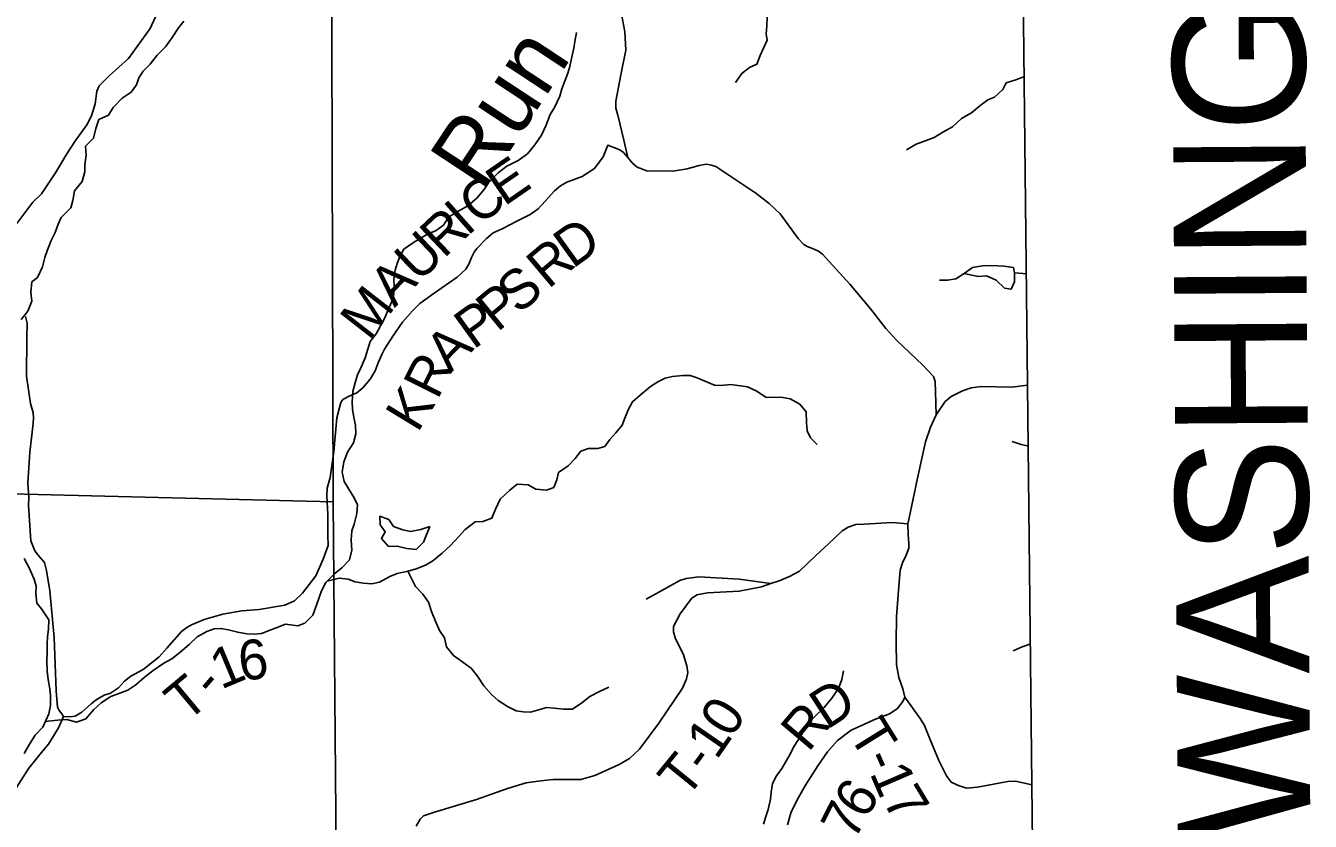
# Model space of a CAD drawing. Extents: x 2043100 to 2470832, y 443715 to 810583.
# Drawn here: x 2250111 to 2259800, y 586640 to 592643 of the extents above; entities that cross this region are included whole.
import ezdxf

# ---------------------------------------------------------------- set-up
doc = ezdxf.new("R2010")
doc.units = 0
for name, color, linetype in [('GM_X_Adjacent_County', 7, 'Continuous'), ('GM_X_Adjacent_County_Text', 7, 'Continuous'), ('GM_X_County', 7, 'Continuous'), ('GM_X_County_Road', 7, 'Continuous'), ('GM_X_County_Road_Text', 7, 'Continuous'), ('GM_X_Minor_Lake', 7, 'Continuous'), ('GM_X_Minor_River', 7, 'Continuous'), ('GM_X_Minor_River_Text', 7, 'Continuous'), ('GM_X_Section', 7, 'Continuous'), ('GM_X_Township', 7, 'Continuous'), ('GM_X_Township_Road', 7, 'Continuous'), ('GM_X_Township_Road_Text', 7, 'Continuous')]:
    doc.layers.add(name, color=color, linetype=linetype)

msp = doc.modelspace()

# ---------------------------------------------------------------- linework, layer by layer
at = {"layer": 'GM_X_Adjacent_County'}
msp.add_lwpolyline([(2216579.5, 579557.9), (2223507.5, 579310.4), (2225427.7, 579241.8), (2226568.4, 579203.4), (2228315.1, 579144.7), (2231348.6, 579042.7), (2232125.7, 579016.6), (2234047.9, 578951.9), (2239312.3, 578790.5), (2242217.7, 578701.5), (2247300.8, 578559.2), (2250333.8, 578477), (2253742.5, 578404.8), (2256042.8, 578356.1), (2257797.2, 578318.9), (2257785.1, 579400.1), (2257700.8, 586916.3), (2257667, 589930.8), (2257605.5, 595412.8), (2257611.2, 601163.6)], dxfattribs=at)
at = {"layer": 'GM_X_County'}
msp.add_lwpolyline([(2257611.2, 601163.6), (2257605.5, 595412.8), (2257667, 589930.8), (2257700.8, 586916.3), (2257785.1, 579400.1), (2257797.2, 578318.9), (2256042.8, 578356.1), (2253742.5, 578404.8), (2250333.8, 578477), (2247300.8, 578559.2), (2242217.7, 578701.5), (2239312.3, 578790.5), (2234047.9, 578951.9), (2232125.7, 579016.6), (2231348.6, 579042.7), (2228315.1, 579144.7), (2226568.4, 579203.4), (2225427.7, 579241.8), (2225441.5, 581717.3), (2225483.5, 589244.8), (2225499.1, 592053.4), (2225505.3, 593158.4), (2225533.1, 595536.5), (2225566.1, 598355.5)], dxfattribs=at)
at = {"layer": 'GM_X_County_Road'}
msp.add_lwpolyline([(2257667, 589930.8), (2257548.4, 589915.5), (2257316.7, 589921.1), (2257242.8, 589911), (2257176.9, 589888.9), (2257091.1, 589844.8), (2257047.2, 589806.7), (2256977.4, 589706.5), (2256935.6, 589614.4), (2256897.8, 589504.2), (2256836.3, 589227.9), (2256770.9, 588917.5), (2256764.9, 588883.5), (2256767, 588803.4), (2256771.1, 588735.4), (2256771.2, 588701.3), (2256751.3, 588647.3), (2256723.4, 588589.2), (2256705.5, 588535.1), (2256691.8, 588348.9), (2256680.1, 588184.8), (2256676.4, 587988.6), (2256678.6, 587820.4), (2256696.7, 587724.4), (2256726.8, 587638.4), (2256742.9, 587576.3), (2256727, 587544.3), (2256683.1, 587488.2), (2256625.2, 587450), (2256507.5, 587405.8), (2256437.6, 587373.7), (2256337.8, 587327.5), (2256234, 587249.3), (2256158.3, 587163.1), (2256084.5, 587059), (2255992.8, 586912.7), (2255939.1, 586818.5), (2255885.3, 586710.4), (2255857.5, 586614.2)], dxfattribs=at)
at = {"layer": 'GM_X_Minor_Lake'}
for points in [[(2257569.8, 590778.4), (2257561.3, 590818.3), (2257491.1, 590829.6), (2257441.1, 590831), (2257389, 590832.5), (2257327, 590829.8), (2257253, 590819), (2257189.5, 590772.2)], [(2257189.5, 590772.2), (2257295.9, 590749.3), (2257357.8, 590756), (2257430.3, 590722.8), (2257493, 590663.3), (2257543.2, 590653.9), (2257568.5, 590710.2), (2257569.8, 590778.4)], [(2253158, 588863.3), (2253090.2, 588842.5), (2253012.3, 588825.7), (2252954.1, 588839.1), (2252885.8, 588864.4), (2252849.2, 588918), (2252780.8, 588941.3), (2252785.6, 588877.3), (2252822.2, 588823.6), (2252794.8, 588773.2), (2252829.9, 588733.5)], [(2252829.9, 588733.5), (2252847.5, 588713.7), (2252913.5, 588716.4), (2252985.7, 588699.2), (2253055.9, 588689.9), (2253111.3, 588746.6), (2253158, 588863.3)]]:
    msp.add_lwpolyline(points, dxfattribs=at)
at = {"layer": 'GM_X_Minor_River'}
for points in [[(2255966.8, 593483.9), (2255975.7, 593428.5), (2255931, 593368.4), (2255865.8, 593299.5), (2255822.4, 593243), (2255769, 593184.3), (2255757.6, 593134.1), (2255754.4, 593062), (2255747.1, 593001.8), (2255735.7, 592949.6), (2255738.3, 592891.5), (2255737.1, 592825.4), (2255713.6, 592775.1), (2255702.4, 592702.9), (2255701.1, 592642.8), (2255695.8, 592582.6), (2255702.4, 592532.6), (2255679, 592478.3), (2255651.6, 592417.9), (2255626.3, 592353.5), (2255570.6, 592326.9), (2255511.1, 592282.2), (2255465.8, 592213.5)], [(2250200.8, 590742.5), (2250237.4, 590824.4), (2250254.7, 590892.7), (2250274, 590951), (2250303.2, 591021.4), (2250332.6, 591081.8), (2250355.9, 591146.2), (2250377.3, 591196.5), (2250450.6, 591267.4), (2250465.9, 591323.7), (2250479.1, 591395.9), (2250536.4, 591466.6), (2250557.5, 591541), (2250557, 591593.1), (2250566.1, 591665.3), (2250561.4, 591733.3), (2250622.7, 591794.1), (2250639.9, 591868.4), (2250663.2, 591934.7), (2250734.9, 591967.6), (2250770.2, 592026), (2250839.5, 592094.9), (2250907, 592141.7), (2250946.4, 592196.2), (2250963.8, 592248.5), (2250997.3, 592298.9), (2251048.7, 592353.6), (2251102, 592420.2), (2251165.3, 592483), (2251214.6, 592553.7), (2251263.8, 592626.3), (2251303.2, 592676.8)], [(2254215.4, 592336.1), (2254226.7, 592396.3), (2254245.9, 592472.6), (2254253.3, 592522.8), (2254264.6, 592591)], [(2250258.5, 587392), (2250350.4, 587402.5), (2250420.4, 587409.2), (2250492.7, 587388), (2250564.4, 587412.8), (2250625.7, 587483.6), (2250679.2, 587534.3), (2250752.7, 587581.1), (2250820.4, 587607.9), (2250880.2, 587628.6), (2250941.8, 587669.3), (2251003.2, 587724.1), (2251072.7, 587778.9), (2251152.1, 587831.9), (2251211.8, 587864.6), (2251273.3, 587913.3), (2251342.7, 587974.2), (2251404.1, 588030.9), (2251475.7, 588071.8), (2251533.5, 588092.4), (2251583.5, 588095), (2251639.7, 588083.6), (2251709.9, 588066.3), (2251778.1, 588055), (2251834.2, 588051.7), (2251888.2, 588056.2), (2251948, 588078.9), (2251999.8, 588099.5), (2252069.5, 588126.3), (2252163.7, 588115.3), (2252215.6, 588133.9), (2252276.9, 588194.7), (2252306, 588277.1), (2252323.4, 588329.4), (2252342.9, 588379.7), (2252374.2, 588442.1), (2252441.5, 588509), (2252495, 588551.6), (2252552.4, 588612.3), (2252569.6, 588684.6), (2252564.7, 588760.7), (2252569.9, 588832.8), (2252587.3, 588883.1), (2252608.5, 588961.5), (2252613.7, 589027.6), (2252587.1, 589081.4), (2252548.3, 589147.1), (2252513.7, 589202.8), (2252498.8, 589274.8), (2252509.9, 589353), (2252537.1, 589425.4), (2252582.4, 589496), (2252601.6, 589564.3), (2252598.9, 589628.4), (2252586.2, 589686.3), (2252575.5, 589750.3), (2252572.9, 589802.3), (2252578, 589882.5), (2252599.1, 589958.9), (2252612.6, 590009.1), (2252639.9, 590067.5), (2252671.2, 590137.9), (2252690.4, 590202.2), (2252709.8, 590260.5), (2252755.2, 590319.1), (2252786.5, 590377.5), (2252817.9, 590434), (2252845.2, 590498.4), (2252868.6, 590556.7), (2252887.9, 590617), (2252891.2, 590677.2), (2252886.6, 590729.2), (2252897.8, 590799.4), (2252913.3, 590849.6), (2252932.7, 590901.9), (2252964.1, 590956.4), (2253027.6, 591003.1), (2253081.3, 591035.8), (2253140.9, 591070.5), (2253206.7, 591097.2), (2253262.3, 591137.9), (2253299.6, 591198.4), (2253365.2, 591237.2), (2253444.8, 591284.1), (2253514.2, 591340.9), (2253567.5, 591403.6), (2253600.9, 591456.1), (2253674.1, 591533), (2253739.6, 591581.8), (2253825.2, 591624.8), (2253894.7, 591675.6), (2253951.9, 591744.3), (2254001.1, 591817), (2254034.4, 591887.4), (2254067.4, 591973.9), (2254098.8, 592026.3), (2254139.9, 592110.9), (2254155.3, 592167.2), (2254178.6, 592231.5), (2254200, 592283.8), (2254215.4, 592336.1)], [(2257645.4, 592259.4), (2257571.2, 592232.6), (2257507.4, 592211.8), (2257482, 592161.5), (2257418.6, 592104.7), (2257366.8, 592084.1), (2257307.3, 592037.4), (2257245.8, 591986.6), (2257168.2, 591943.7), (2257100.9, 591878.9), (2257029.3, 591840), (2256963.7, 591799.3), (2256901.9, 591776.6), (2256828.1, 591749.7), (2256754.6, 591706.9)], [(2257662.1, 590771.3), (2257569.8, 590778.4), (2257561.3, 590818.3), (2257491.1, 590829.6), (2257441.1, 590831), (2257389, 590832.5), (2257327, 590829.8), (2257253, 590819), (2257189.5, 590772.2), (2257125.9, 590733.4), (2257064, 590722.8), (2257004, 590722.1)], [(2250077.1, 590426.3), (2250126.9, 590488.5), (2250156.7, 590564.6), (2250148.5, 590628.6), (2250156.3, 590709.5), (2250200.8, 590742.5)], [(2252384.4, 588452.2), (2252473.9, 588475.3), (2252544, 588468), (2252596.3, 588446.6), (2252656.5, 588437.2), (2252722.6, 588431.9), (2252778.5, 588444.5), (2252856.1, 588487.5), (2252913.8, 588510.1), (2252995.7, 588527), (2253055.6, 588543.7), (2253127.3, 588572.5), (2253181, 588605.2), (2253252.4, 588662), (2253315.8, 588720.8), (2253377.1, 588787.6), (2253426.5, 588842.2), (2253501.9, 588899.1), (2253557.9, 588901.8), (2253627.7, 588926.5), (2253654.9, 588994.9), (2253690.1, 589069.4), (2253763.4, 589138.3), (2253818.9, 589183), (2253901, 589177.9), (2253957.4, 589146.5), (2254039.6, 589139.4), (2254093.4, 589158), (2254116.8, 589216.3), (2254130.1, 589272.5), (2254201.6, 589321.4), (2254255, 589378.1), (2254298.5, 589432.6), (2254356.3, 589453.3), (2254426.3, 589452), (2254478.2, 589468.6), (2254517.6, 589521.2), (2254561.1, 589571.7), (2254610.5, 589628.3), (2254629.9, 589682.6), (2254657.1, 589749), (2254686.5, 589805.4), (2254746, 589856.2), (2254823.3, 589921.1), (2254879, 589955.8), (2254934.7, 589982.4), (2254988.6, 589995), (2255066.6, 590003.9), (2255122.6, 590004.5), (2255174.9, 589987), (2255227.2, 589963.6), (2255305.6, 589930.4), (2255357.7, 589926.9), (2255427.6, 589935.7), (2255501.8, 589926.5), (2255553.9, 589919.1), (2255626.4, 589885.8), (2255695, 589836.5), (2255749, 589839.1), (2255821.1, 589837.9), (2255877.2, 589828.4), (2255949.7, 589787.2), (2255996.4, 589729.6), (2255999.3, 589649.5), (2256006.1, 589585.5), (2256030.7, 589533.7), (2256081.3, 589482.2)], [(2257676.7, 589469.6), (2257620.5, 589483), (2257550.2, 589506.2)], [(2250230.1, 588243.8), (2250195.3, 588285.7), (2250187, 588359.7), (2250188.9, 588413.7), (2250174.7, 588467.7), (2250136.5, 588551.6), (2250100.3, 588623.5)], [(2252993.5, 588526.6), (2253051.1, 588411.5), (2253105.8, 588354), (2253148.5, 588292.4), (2253171.3, 588222.5), (2253198.1, 588154.7), (2253231, 588078.9), (2253269.6, 588023.3), (2253284.4, 587957.3), (2253337.2, 587889.8), (2253389.7, 587854.3), (2253470.4, 587795.1), (2253519.1, 587735.6), (2253566, 587662), (2253624.8, 587596.5), (2253675.3, 587551), (2253743.9, 587505.7), (2253810.3, 587474.3), (2253862.4, 587466.9), (2253918.5, 587463.5), (2253988.3, 587484.3), (2254040.2, 587498.9), (2254096.3, 587493.5), (2254166.5, 587486.3), (2254234.5, 587485), (2254306, 587533.8), (2254365.5, 587582.6), (2254439.2, 587619.4), (2254508.9, 587652.2)], [(2250239.6, 587350.7), (2250285.8, 587451.8), (2250297.1, 587514.1), (2250298.3, 587586.2), (2250291.6, 587640.2), (2250280.8, 587710.2), (2250272.1, 587772.2), (2250271.2, 587850.3), (2250272.5, 587914.4), (2250273.8, 587976.5), (2250275.2, 588030.6), (2250282.5, 588088.8), (2250285.7, 588160.9), (2250230.1, 588243.8)], [(2257693.4, 587979.5), (2257625.9, 587956.7), (2257558.2, 587925.9)], [(2255675.5, 586619.4), (2255692.9, 586675.7), (2255710.3, 586728), (2255727.4, 586806.3), (2255732.8, 586860.4), (2255744.1, 586924.6), (2255773.5, 586983), (2255812.9, 587037.5), (2255875.7, 587146.4), (2255901.1, 587198.8), (2255940.5, 587257.3), (2255971.9, 587309.7), (2256001.3, 587362.1), (2256058.7, 587424.8), (2256133.9, 587497.7), (2256191.1, 587568.5), (2256240.3, 587641.1), (2256265.6, 587709.5), (2256278.8, 587775.7)], [(2250098.5, 587150.9), (2250138.3, 587221), (2250182.1, 587289.2), (2250239.6, 587350.7)]]:
    msp.add_lwpolyline(points, dxfattribs=at)
at = {"layer": 'GM_X_Section'}
for points in [[(2247113.6, 594474.6), (2252415.4, 594282.4), (2252428.7, 589049.6), (2247160.3, 589180.2)], [(2247160.3, 589180.2), (2252428.7, 589049.6), (2252475, 583760), (2247227.5, 583868.8)]]:
    msp.add_lwpolyline(points, close=True, dxfattribs=at)
at = {"layer": 'GM_X_Township'}
msp.add_lwpolyline([(2257611.2, 601163.6), (2257605.5, 595412.8), (2257667, 589930.8), (2257700.8, 586916.3), (2257785.1, 579400.1), (2257797.2, 578318.9), (2256042.8, 578356.1), (2253742.5, 578404.8), (2250333.8, 578477), (2247300.8, 578559.2), (2242217.7, 578701.5), (2239312.3, 578790.5), (2234047.9, 578951.9), (2232125.7, 579016.6), (2231348.6, 579042.7), (2228315.1, 579144.7), (2226568.4, 579203.4), (2225427.7, 579241.8), (2225441.5, 581717.3), (2225483.5, 589244.8), (2225499.1, 592053.4), (2225505.3, 593158.4), (2225533.1, 595536.5), (2225566.1, 598355.5)], dxfattribs=at)
at = {"layer": 'GM_X_Township_Road'}
for points in [[(2250042.8, 591151.5), (2250163.8, 591312.5), (2250229.4, 591374.6), (2250335, 591532.9), (2250420.7, 591675.1), (2250480.5, 591769.3), (2250572.2, 591895.5), (2250606.1, 591961.6), (2250633.9, 592053.7), (2250647.7, 592149.8), (2250665.6, 592187.9), (2250741.4, 592264.1), (2250885.1, 592396.4), (2251050.5, 592620.8), (2251158, 592861.2)], [(2254599.8, 592757.8), (2254630.1, 592595.7), (2254636.3, 592457.6), (2254600.6, 592271.4), (2254560.9, 592073.2), (2254561, 592021.1), (2254577.1, 591967.1), (2254623.3, 591779), (2254653.4, 591648.9), (2254685.5, 591607), (2254723.5, 591575), (2254795.4, 591547.1), (2254991.2, 591545.3), (2255101, 591563.5), (2255190.9, 591587.6), (2255244.8, 591597.7), (2255282.7, 591591.8), (2255316.7, 591579.8), (2255618.6, 591380), (2255718.6, 591302.1), (2255802.6, 591222.2), (2255936.7, 591038.2), (2255980.8, 590992.2), (2256004.7, 590976.2), (2256044.7, 590962.3), (2256090.7, 590942.3), (2256120.7, 590918.3), (2256326.8, 590692.4), (2256484.8, 590504.5), (2256598.9, 590358.5), (2256681, 590268.6), (2256877, 590082.7), (2256957, 589996.7), (2256971.1, 589958.7), (2256975.3, 589794.6), (2256977.4, 589706.5)], [(2254653.4, 591648.9), (2254619.4, 591684.9), (2254591.4, 591706.9), (2254501.5, 591740.8), (2254465.7, 591652.7), (2254401.9, 591566.5), (2254308.1, 591504.3), (2254192.3, 591462.1), (2254144.4, 591434.1), (2254100.5, 591396), (2254028.7, 591317.8), (2253976.9, 591261.7), (2253917, 591219.5), (2253819.2, 591169.4), (2253703.4, 591109.2), (2253637.6, 591079), (2253585.7, 591036.9), (2253513.9, 590962.8), (2253494, 590934.7), (2253474.1, 590892.7), (2253454.2, 590842.6), (2253430.2, 590806.5), (2253364.4, 590746.4), (2253190.8, 590624), (2253083.1, 590545.8), (2253027.2, 590491.7), (2252953.4, 590405.5), (2252879.7, 590299.3), (2252817.9, 590201.1), (2252796, 590161.1), (2252770.1, 590099), (2252746.2, 590038.9), (2252708.4, 589974.8), (2252654.6, 589910.7), (2252608.7, 589872.6), (2252550.8, 589848.5), (2252502.9, 589822.4), (2252486.9, 589800.3), (2252457.1, 589684.2), (2252435.5, 589430), (2252407.9, 589233.7), (2252384, 589153.6), (2252382.1, 589095.6), (2252390.3, 588955.5), (2252390.6, 588797.3), (2252392.7, 588721.3), (2252354.9, 588617.1), (2252299.1, 588490.9), (2252199.4, 588360.7), (2252137.6, 588304.6), (2252065.7, 588270.4), (2251872, 588238.1), (2251740.2, 588227.9), (2251596.4, 588203.7), (2251456.7, 588163.5), (2251360.9, 588121.3), (2251324.9, 588103.3), (2251287, 588071.2), (2251175.3, 587946.9), (2251117.5, 587880.8), (2250995.8, 587786.5), (2250904, 587734.4), (2250856.1, 587696.3), (2250810.2, 587648.2), (2250750.4, 587608), (2250702.5, 587592), (2250642.6, 587555.8), (2250604.7, 587525.8), (2250532.9, 587463.6), (2250483, 587433.5), (2250443, 587429.4), (2250395.1, 587431.4)], [(2250018.2, 586860.9), (2250135.2, 587039.7), (2250240.5, 587170.4), (2250281.6, 587223), (2250359.3, 587345.3), (2250395.1, 587431.4), (2250383.1, 587451.4), (2250363.1, 587475.4), (2250351, 587501.4), (2250340.9, 587625.5), (2250326.3, 588025.8), (2250293.8, 588378.1), (2250267.6, 588532.2), (2250251.5, 588592.2), (2250205.3, 588648.1), (2250179.1, 588679.9), (2250150.6, 588755.8), (2250132.8, 589026), (2250134.5, 589080.1), (2250125.7, 589194.1), (2250142.2, 589424.5), (2250166.8, 589640.8), (2250170.5, 589684.9), (2250166.2, 589722.9), (2250145.8, 589792.9), (2250116.4, 589998.9), (2250118.5, 590289.2), (2250121.8, 590399.3), (2250109.5, 590449.3)], [(2256764.9, 588883.5), (2256647.1, 588893.3), (2256435.3, 588883), (2256371.4, 588878.9), (2256315.5, 588858.8), (2256269.6, 588830.7), (2256165.9, 588732.5), (2256070.2, 588644.3), (2255946.5, 588528), (2255872.6, 588485.9), (2255792.8, 588453.8), (2255731.1, 588433.1), (2255661, 588409.5), (2255491.3, 588377.3), (2255253.6, 588362.9), (2255173.7, 588348.8), (2255133.8, 588320.7), (2255048.1, 588206.5), (2254996.3, 588110.4), (2254996.4, 588068.3), (2255010.4, 588024.3), (2255072.5, 587896.3), (2255098.6, 587814.2), (2255104.7, 587762.2), (2255094.8, 587714.1), (2255064.9, 587644), (2254885.5, 587379.6), (2254740, 587185.2), (2254666.2, 587115), (2254586.4, 587068.9), (2254404.7, 586986.6), (2254296.9, 586954.4), (2254201, 586954.2), (2254089.2, 586954.1), (2253997.3, 586946), (2253885.5, 586929.8), (2253745.7, 586887.6), (2253510.1, 586805.2), (2253194.7, 586708.6), (2253110.8, 586680.5), (2253084.9, 586656.4), (2253057, 586604.4)], [(2254790.3, 588316.3), (2254910, 588382.5), (2255045.7, 588456.7), (2255093.6, 588472.8), (2255189.5, 588485), (2255491.1, 588467.4), (2255731.1, 588433.1)], [(2256742.9, 587576.3), (2256787, 587514.3), (2256857, 587416.3), (2256891, 587362.3), (2256929.2, 587262.3), (2256997.3, 587098.3), (2257055.4, 586984.2), (2257091.4, 586934.2), (2257151.4, 586908.3), (2257209.3, 586890.4), (2257289.2, 586896.5), (2257451, 586928.7), (2257518.9, 586940.8), (2257576.8, 586942.9), (2257700.8, 586916.3)]]:
    msp.add_lwpolyline(points, dxfattribs=at)

# ---------------------------------------------------------------- texts
at = {"layer": 'GM_X_Adjacent_County_Text'}
msp.add_text('WASHINGTON COUNTY', height=1000, rotation=90.38621, dxfattribs=at).set_placement((2259801.3, 586491.9))
at = {"layer": 'GM_X_County_Road_Text'}
for s, rotation, p in [('D', 33.14954, (2256154.5, 587327.4)), ('R', 49.76066, (2256012.5, 587154.5)), ('6', 57.75191, (2256442.6, 586644.1)), ('7', 62.9276, (2256362, 586485.8))]:
    msp.add_text(s, height=300, rotation=rotation, dxfattribs=at).set_placement(p)
at = {"layer": 'GM_X_Minor_River_Text'}
msp.add_text('Run', height=499.96, rotation=56.60832, dxfattribs=at).set_placement((2253554.7, 591379))
at = {"layer": 'GM_X_Township_Road_Text'}
for s, rotation, p in [('E', 34.61601, (2253720.1, 591275.7)), ('C', 37.76134, (2253528.8, 591127.4)), ('I', 41.42091, (2253440.3, 591049.1)), ('R', 43.55369, (2253264, 590881.3)), ('D', 35.73331, (2254235.9, 590805.1)), ('U', 43.9181, (2253074.1, 590698.6)), ('R', 40.1064, (2254052.2, 590650.1)), ('A', 46.20813, (2252893.7, 590510.2)), ('S', 40.56268, (2253828.7, 590458.7)), ('M', 52.11931, (2252699.1, 590259.4)), ('P', 39.42229, (2253667.3, 590325.9)), ('P', 35.8017, (2253486.8, 590194.9)), ('A', 45.88869, (2253313.6, 590014.5)), ('R', 63.3829, (2253217.1, 589813.9)), ('K', 58.66765, (2253066.8, 589564.8)), ('6', 6.79648, (2251732.5, 587698.1)), ('1', 22.64989, (2251583.1, 587632.5)), ('T', 39.86867, (2251322, 587379.8)), ('-', 49.12409, (2251531.9, 587560.6)), ('0', 57.69076, (2255433.6, 587259.5)), ('T', 301.84503, (2256310.9, 587297.3)), ('1', 55.40953, (2255321.5, 587096.5)), ('T', 50.88036, (2255091.9, 586802.1)), ('-', 53.94379, (2255244.1, 586990.1)), ('-', 294.02986, (2256424.2, 587116.2)), ('1', 293.32365, (2256474, 587004.6)), ('7', 301.20952, (2256567.7, 586794.9))]:
    msp.add_text(s, height=300, rotation=rotation, dxfattribs=at).set_placement(p)

doc.saveas('drawing.dxf')
